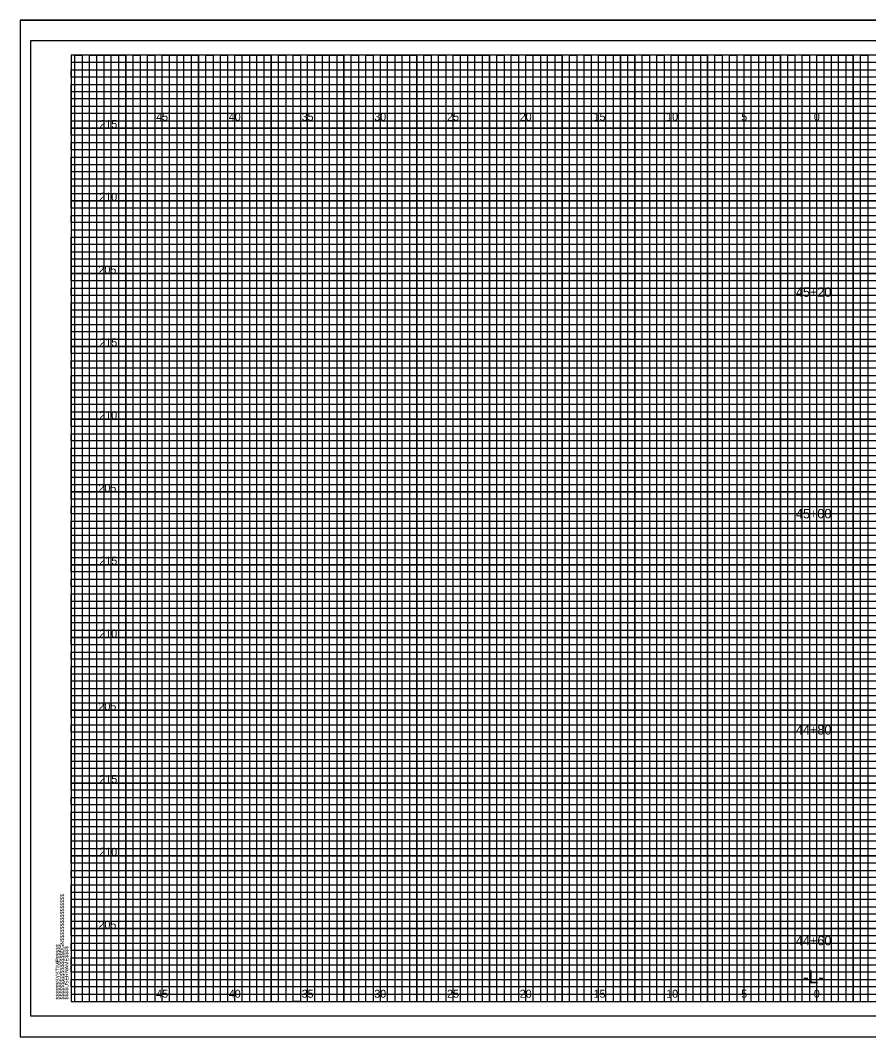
# Model space of a CAD drawing. Extents: x -4 to 103, y -2 to 6583.
# Drawn here: x -3.5 to 54.8, y 3397.2 to 3467 of the extents above; entities that cross this region are included whole.
import ezdxf

# ---------------------------------------------------------------- set-up
doc = ezdxf.new("R2010")
doc.units = 0
for name, color, linetype in [('Prop XS Alignment Label', 7, 'Continuous'), ('Prop XS Elevation Labels', 7, 'Continuous'), ('Prop XS Offset Labels', 7, 'Continuous'), ('Prop XS Station Labels', 7, 'Continuous'), ('Sheet Cross Section CELL', 7, 'Continuous'), ('Sheet Cross Section Grid Major CELL', 7, 'Continuous'), ('Sheet Cross Section Grid Middle CELL', 7, 'Continuous'), ('Sheet Cutting Line CELL', 7, 'Continuous'), ('Sheet DOT Grid CELL', 7, 'Continuous'), ('Sheet Plot Border Inside CELL', 7, 'Continuous'), ('Sheet Plot Border Outside CELL', 7, 'Continuous')]:
    doc.layers.add(name, color=color, linetype=linetype)

msp = doc.modelspace()

# ---------------------------------------------------------------- linework, layer by layer
at = {"layer": 'Sheet Cross Section CELL'}
msp.add_lwpolyline([(102.5, 3464.6), (0, 3464.6), (0, 3399.6), (102.5, 3399.6)], close=True, dxfattribs=at)
at = {"layer": 'Sheet Cross Section Grid Major CELL'}
for points in [[(1.25, 3399.6), (1.25, 3464.6), (3.75, 3464.6), (3.75, 3399.6), (6.25, 3399.6), (6.25, 3464.6), (8.75, 3464.6), (8.75, 3399.6), (11.25, 3399.6), (11.25, 3464.6), (13.75, 3464.6), (13.75, 3399.6), (16.25, 3399.6), (16.25, 3464.6), (18.75, 3464.6), (18.75, 3399.6), (21.25, 3399.6), (21.25, 3464.6), (23.75, 3464.6), (23.75, 3399.6), (26.25, 3399.6), (26.25, 3464.6), (28.75, 3464.6), (28.75, 3399.6), (31.25, 3399.6), (31.25, 3464.6), (33.75, 3464.6), (33.75, 3399.6), (36.25, 3399.6), (36.25, 3464.6), (38.75, 3464.6), (38.75, 3399.6), (41.25, 3399.6), (41.25, 3464.6), (43.75, 3464.6), (43.75, 3399.6), (46.25, 3399.6), (46.25, 3464.6), (48.75, 3464.6), (48.75, 3399.6), (51.25, 3399.6), (51.25, 3464.6), (53.75, 3464.6), (53.75, 3399.6)], [(102.5, 3459.6), (0, 3459.6), (0, 3462.1), (74.25, 3462.1)], [(102.5, 3454.6), (0, 3454.6), (0, 3457.1), (102.5, 3457.1)], [(102.5, 3449.6), (0, 3449.6), (0, 3452.1), (102.5, 3452.1)], [(102.5, 3444.6), (0, 3444.6), (0, 3447.1), (102.5, 3447.1)], [(102.5, 3439.6), (0, 3439.6), (0, 3442.1), (102.5, 3442.1)], [(102.5, 3434.6), (0, 3434.6), (0, 3437.1), (102.5, 3437.1)], [(102.5, 3429.6), (0, 3429.6), (0, 3432.1), (102.5, 3432.1)], [(102.5, 3424.6), (0, 3424.6), (0, 3427.1), (102.5, 3427.1)], [(102.5, 3419.6), (0, 3419.6), (0, 3422.1), (102.5, 3422.1)], [(102.5, 3414.6), (0, 3414.6), (0, 3417.1), (102.5, 3417.1)], [(102.5, 3409.6), (0, 3409.6), (0, 3412.1), (102.5, 3412.1)], [(102.5, 3404.6), (0, 3404.6), (0, 3407.1), (102.5, 3407.1)], [(0, 3402.1), (102.5, 3402.1)]]:
    msp.add_lwpolyline(points, dxfattribs=at)
at = {"layer": 'Sheet Cross Section Grid Middle CELL'}
for points in [[(0, 3461.6), (0, 3462.6), (74.25, 3462.6), (74.25, 3463.1), (0, 3463.1), (0, 3463.6), (74.25, 3463.6), (74.25, 3464.1), (0, 3464.1)], [(0.25, 3399.6), (0.25, 3464.6), (0.75, 3464.6), (0.75, 3399.6), (1.75, 3399.6), (1.75, 3464.6), (2.25, 3464.6), (2.25, 3399.6), (2.75, 3399.6), (2.75, 3464.6), (3.25, 3464.6), (3.25, 3399.6), (4.25, 3399.6), (4.25, 3464.6), (4.75, 3464.6), (4.75, 3399.6), (5.25, 3399.6), (5.25, 3464.6), (5.75, 3464.6), (5.75, 3399.6), (6.75, 3399.6), (6.75, 3464.6), (7.25, 3464.6), (7.25, 3399.6), (7.75, 3399.6), (7.75, 3464.6), (8.25, 3464.6), (8.25, 3399.6), (9.25, 3399.6), (9.25, 3464.6), (9.75, 3464.6), (9.75, 3399.6), (10.25, 3399.6), (10.25, 3464.6), (10.75, 3464.6), (10.75, 3399.6), (11.75, 3399.6), (11.75, 3464.6), (12.25, 3464.6), (12.25, 3399.6), (12.75, 3399.6), (12.75, 3464.6), (13.25, 3464.6), (13.25, 3399.6), (14.25, 3399.6), (14.25, 3464.6), (14.75, 3464.6), (14.75, 3399.6), (15.75, 3399.6), (15.25, 3399.6), (15.25, 3464.6), (15.75, 3464.6), (15.75, 3399.6), (16.75, 3399.6), (16.75, 3464.6), (17.25, 3464.6), (17.25, 3399.6), (17.75, 3399.6), (17.75, 3464.6), (18.25, 3464.6), (18.25, 3399.6), (19.25, 3399.6), (19.25, 3464.6), (19.75, 3464.6), (19.75, 3399.6), (20.25, 3399.6), (20.25, 3464.6), (20.75, 3464.6), (20.75, 3399.6), (21.75, 3399.6), (21.75, 3464.6), (22.25, 3464.6), (22.25, 3399.6), (22.75, 3399.6), (22.75, 3464.6), (23.25, 3464.6), (23.25, 3399.6), (24.25, 3399.6), (24.25, 3464.6), (24.75, 3464.6), (24.75, 3399.6), (25.25, 3399.6), (25.25, 3464.6), (25.75, 3464.6), (25.75, 3399.6), (26.75, 3399.6), (26.75, 3464.6), (27.25, 3464.6), (27.25, 3399.6), (27.75, 3399.6), (27.75, 3464.6), (28.25, 3464.6), (28.25, 3399.6), (29.25, 3399.6), (29.25, 3464.6), (29.75, 3464.6), (29.75, 3399.6), (30.25, 3399.6), (30.25, 3464.6), (30.75, 3464.6), (30.75, 3399.6)], [(30.75, 3399.6), (31.75, 3399.6), (31.75, 3464.6), (32.25, 3464.6), (32.25, 3399.6), (32.75, 3399.6), (32.75, 3464.6), (33.25, 3464.6), (33.25, 3399.6), (34.25, 3399.6), (34.25, 3464.6), (34.75, 3464.6), (34.75, 3399.6), (35.25, 3399.6), (35.25, 3464.6), (35.75, 3464.6), (35.75, 3399.6), (36.75, 3399.6), (36.75, 3464.6), (37.25, 3464.6), (37.25, 3399.6), (37.75, 3399.6), (37.75, 3464.6), (37.75, 3399.6)], [(38.25, 3464.6), (38.25, 3399.6), (39.25, 3399.6), (39.25, 3464.6), (39.75, 3464.6), (39.75, 3399.6), (40.25, 3399.6), (40.25, 3464.6), (40.75, 3464.6), (40.75, 3399.6), (41.75, 3399.6), (41.75, 3464.6), (42.25, 3464.6), (42.25, 3399.6), (42.75, 3399.6), (42.75, 3464.6), (43.25, 3464.6), (43.25, 3399.6), (43.75, 3399.6), (44.25, 3399.6), (44.25, 3464.6), (44.75, 3464.6), (44.75, 3399.6), (45.25, 3399.6), (45.25, 3464.6), (45.75, 3464.6), (45.75, 3399.6), (46.75, 3399.6), (46.75, 3464.6), (47.25, 3464.6), (47.25, 3399.6), (47.75, 3399.6), (47.75, 3464.6), (48.25, 3464.6), (48.25, 3399.6), (49.25, 3399.6), (49.25, 3464.6), (49.75, 3464.6), (49.75, 3399.6), (50.25, 3399.6), (50.25, 3464.6), (50.75, 3464.6), (50.75, 3399.6), (51.75, 3399.6), (51.75, 3464.6), (52.25, 3464.6), (52.25, 3399.6), (52.75, 3399.6), (52.75, 3464.6), (53.25, 3464.6), (53.25, 3399.6), (54.25, 3399.6), (54.25, 3464.6), (54.75, 3464.6), (54.75, 3399.6), (55.25, 3399.6)], [(102.5, 3461.6), (0, 3461.6)], [(102.5, 3460.6), (0, 3460.6), (0, 3461.1), (102.5, 3461.1)], [(102.5, 3459.1), (0, 3459.1), (0, 3460.1), (102.5, 3460.1)], [(102.5, 3458.1), (0, 3458.1), (0, 3458.6), (102.5, 3458.6)], [(102.5, 3456.6), (0, 3456.6), (0, 3457.6), (102.5, 3457.6)], [(102.5, 3455.6), (0, 3455.6), (0, 3456.1), (102.5, 3456.1)], [(102.5, 3454.1), (0, 3454.1), (0, 3455.1), (102.5, 3455.1)], [(102.5, 3453.1), (0, 3453.1), (0, 3453.6), (102.5, 3453.6)], [(0, 3452.6), (102.5, 3452.6)], [(102.5, 3451.6), (0, 3451.6)], [(102.5, 3450.6), (0, 3450.6), (0, 3451.1), (102.5, 3451.1)], [(102.5, 3449.1), (0, 3449.1), (0, 3450.1), (102.5, 3450.1)], [(102.5, 3448.1), (0, 3448.1), (0, 3448.6), (102.5, 3448.6)], [(102.5, 3446.6), (0, 3446.6), (0, 3447.6), (102.5, 3447.6)], [(102.5, 3445.6), (0, 3445.6), (0, 3446.1), (102.5, 3446.1)], [(102.5, 3444.1), (0, 3444.1), (0, 3445.1), (102.5, 3445.1)], [(102.5, 3443.1), (0, 3443.1), (0, 3443.6), (102.5, 3443.6)], [(102.5, 3441.6), (0, 3441.6), (0, 3442.6), (102.5, 3442.6)], [(102.5, 3440.6), (0, 3440.6), (0, 3441.1), (102.5, 3441.1)], [(102.5, 3439.1), (0, 3439.1), (0, 3440.1), (102.5, 3440.1)], [(102.5, 3438.1), (0, 3438.1), (0, 3438.6), (102.5, 3438.6)], [(102.5, 3436.6), (0, 3436.6), (0, 3437.6), (102.5, 3437.6)], [(102.5, 3435.6), (0, 3435.6), (0, 3436.1), (102.5, 3436.1)], [(102.5, 3434.1), (0, 3434.1), (0, 3435.1), (102.5, 3435.1)], [(102.5, 3433.1), (0, 3433.1), (0, 3433.6), (102.5, 3433.6)], [(102.5, 3431.6), (0, 3431.6), (0, 3432.6), (102.5, 3432.6)], [(102.5, 3430.6), (0, 3430.6), (0, 3431.1)], [(0, 3431.1), (102.5, 3431.1)], [(102.5, 3429.1), (0, 3429.1), (0, 3430.1), (102.5, 3430.1)], [(102.5, 3428.1), (0, 3428.1), (0, 3428.6), (102.5, 3428.6)], [(102.5, 3426.6), (0, 3426.6), (0, 3427.6), (102.5, 3427.6)], [(102.5, 3425.6), (0, 3425.6), (0, 3426.1), (102.5, 3426.1)], [(102.5, 3424.1), (0, 3424.1), (0, 3425.1), (102.5, 3425.1)], [(102.5, 3423.1), (0, 3423.1), (0, 3423.6), (102.5, 3423.6)], [(102.5, 3421.6), (0, 3421.6), (0, 3422.6), (102.5, 3422.6)], [(102.5, 3420.6), (0, 3420.6), (0, 3421.1), (102.5, 3421.1)], [(102.5, 3419.1), (0, 3419.1), (0, 3420.1), (102.5, 3420.1)], [(102.5, 3418.1), (0, 3418.1), (0, 3418.6), (102.5, 3418.6)], [(102.5, 3416.6), (0, 3416.6), (0, 3417.6), (102.5, 3417.6)], [(102.5, 3415.6), (0, 3415.6), (0, 3416.1), (102.5, 3416.1)], [(102.5, 3414.1), (0, 3414.1), (0, 3415.1), (102.5, 3415.1)], [(102.5, 3413.1), (0, 3413.1), (0, 3413.6), (102.5, 3413.6)], [(102.5, 3411.6), (0, 3411.6), (0, 3412.6), (102.5, 3412.6)], [(102.5, 3410.6), (0, 3410.6), (0, 3411.1), (102.5, 3411.1)], [(102.5, 3409.1), (0, 3409.1), (0, 3410.1), (102.5, 3410.1)], [(102.5, 3408.1), (0, 3408.1), (0, 3408.6), (102.5, 3408.6)], [(102.5, 3406.6), (0, 3406.6), (0, 3407.6), (102.5, 3407.6)], [(102.5, 3405.6), (0, 3405.6), (0, 3406.1), (102.5, 3406.1)], [(102.5, 3404.1), (0, 3404.1), (0, 3405.1), (102.5, 3405.1)], [(102.5, 3403.1), (0, 3403.1), (0, 3403.6), (102.5, 3403.6)], [(102.5, 3401.6), (0, 3401.6), (0, 3402.6), (102.5, 3402.6)], [(102.5, 3400.6), (0, 3400.6), (0, 3401.1), (102.5, 3401.1)], [(0, 3400.1), (102.5, 3400.1)]]:
    msp.add_lwpolyline(points, dxfattribs=at)
at = {"layer": 'Sheet Cutting Line CELL'}
for p, q in [((-3.5, 3467), (103.4, 3467)), ((-3.5, 3467), (-3.5, 3397.175)), ((-3.5, 3397.175), (103.4, 3397.175))]:
    msp.add_line(p, q, dxfattribs=at)
at = {"layer": 'Sheet DOT Grid CELL'}
for p, q in [((1.25, 3399.6), (1.25, 3464.6)), ((3.75, 3399.6), (3.75, 3464.6)), ((6.25, 3399.6), (6.25, 3464.6)), ((8.75, 3399.6), (8.75, 3464.6)), ((11.25, 3399.6), (11.25, 3464.6)), ((13.75, 3399.6), (13.75, 3464.6)), ((16.25, 3399.6), (16.25, 3464.6)), ((18.75, 3399.6), (18.75, 3464.6)), ((21.25, 3399.6), (21.25, 3464.6)), ((23.75, 3399.6), (23.75, 3464.6)), ((26.25, 3399.6), (26.25, 3464.6)), ((28.75, 3399.6), (28.75, 3464.6)), ((31.25, 3399.6), (31.25, 3464.6)), ((33.75, 3399.6), (33.75, 3464.6)), ((36.25, 3399.6), (36.25, 3464.6)), ((38.75, 3399.6), (38.75, 3464.6)), ((41.25, 3399.6), (41.25, 3464.6)), ((43.75, 3399.6), (43.75, 3464.6)), ((46.25, 3399.6), (46.25, 3464.6)), ((48.75, 3399.6), (48.75, 3464.6)), ((51.25, 3399.6), (51.25, 3464.6)), ((53.75, 3399.6), (53.75, 3464.6)), ((0, 3462.1), (74.25, 3462.1)), ((0, 3459.6), (102.5, 3459.6)), ((0, 3457.1), (102.5, 3457.1)), ((0, 3454.6), (102.5, 3454.6)), ((0, 3452.1), (102.5, 3452.1)), ((0, 3449.6), (102.5, 3449.6)), ((0, 3447.1), (102.5, 3447.1)), ((0, 3444.6), (102.5, 3444.6)), ((0, 3442.1), (102.5, 3442.1)), ((0, 3439.6), (102.5, 3439.6)), ((0, 3437.1), (102.5, 3437.1)), ((0, 3434.6), (102.5, 3434.6)), ((0, 3432.1), (102.5, 3432.1)), ((0, 3429.6), (102.5, 3429.6)), ((0, 3427.1), (102.5, 3427.1)), ((0, 3424.6), (102.5, 3424.6)), ((0, 3422.1), (102.5, 3422.1)), ((0, 3419.6), (102.5, 3419.6)), ((0, 3417.1), (102.5, 3417.1)), ((0, 3414.6), (102.5, 3414.6)), ((0, 3412.1), (102.5, 3412.1)), ((0, 3409.6), (102.5, 3409.6)), ((0, 3407.1), (102.5, 3407.1)), ((0, 3404.6), (102.5, 3404.6)), ((0, 3402.1), (102.5, 3402.1))]:
    msp.add_line(p, q, dxfattribs=at)
at = {"layer": 'Sheet Plot Border Inside CELL'}
msp.add_lwpolyline([(103, 3465.6), (-2.8, 3465.6), (-2.8, 3398.6), (103, 3398.6)], close=True, dxfattribs=at)
at = {"layer": 'Sheet Plot Border Outside CELL'}
msp.add_lwpolyline([(103.4, 3467), (-3.5, 3467), (-3.5, 3397.175), (103.4, 3397.175)], close=True, dxfattribs=at)

# ---------------------------------------------------------------- texts
at = {"layer": 'Prop XS Alignment Label'}
msp.add_text('-L-', height=0.875, dxfattribs=at).set_placement((50.307, 3400.85))
at = {"layer": 'Prop XS Elevation Labels'}
for s, p in [('215', (1.938, 3459.6)), ('210', (1.93, 3454.6)), ('205', (1.872, 3449.6)), ('215', (1.938, 3444.6)), ('210', (1.93, 3439.6)), ('205', (1.872, 3434.6)), ('215', (1.938, 3429.6)), ('210', (1.93, 3424.6)), ('205', (1.872, 3419.6)), ('215', (1.938, 3414.6)), ('210', (1.93, 3409.6)), ('205', (1.872, 3404.6))]:
    msp.add_text(s, height=0.55, dxfattribs=at).set_placement(p)
at = {"layer": 'Prop XS Offset Labels'}
for s, p in [('45', (5.84, 3460.1)), ('40', (10.831, 3460.1)), ('35', (15.84, 3460.1)), ('30', (20.831, 3460.1)), ('25', (25.84, 3460.1)), ('20', (30.831, 3460.1)), ('15', (35.906, 3460.1)), ('10', (40.897, 3460.1)), ('5', (46.057, 3460.1)), ('0', (51.049, 3460.1)), ('0', (51.049, 3460.1)), ('45', (5.84, 3399.85)), ('40', (10.831, 3399.85)), ('35', (15.84, 3399.85)), ('30', (20.831, 3399.85)), ('25', (25.84, 3399.85)), ('20', (30.831, 3399.85)), ('15', (35.906, 3399.85)), ('10', (40.897, 3399.85)), ('5', (46.057, 3399.85)), ('0', (51.049, 3399.85)), ('0', (51.049, 3399.85))]:
    msp.add_text(s, height=0.55, dxfattribs=at).set_placement(p)
at = {"layer": 'Prop XS Station Labels'}
for s, p in [('45+20', (49.816, 3448.007)), ('45+00', (49.816, 3432.783)), ('44+80', (49.816, 3417.932)), ('44+60', (49.816, 3403.452))]:
    msp.add_text(s, height=0.65, dxfattribs=at).set_placement(p)
at = {"layer": 'Sheet Cross Section CELL'}
for s, p in [('$$$$$$$$$$$$$$$$DGN$$$$$$$$$$$$$$$$', (-0.5, 3399.725)), ('$$$$$$SYSTIME$$$$$', (-0.797, 3399.725)), ('$$$$USERNAME$$$$', (-0.2, 3399.725))]:
    msp.add_text(s, height=0.2625, rotation=90, dxfattribs=at).set_placement(p)
at = {"layer": 'Sheet Cross Section Grid Major CELL'}
msp.add_text('040397', height=0.0025, rotation=90, dxfattribs=at).set_placement((-0.001, 3464.586))

doc.saveas('drawing.dxf')
